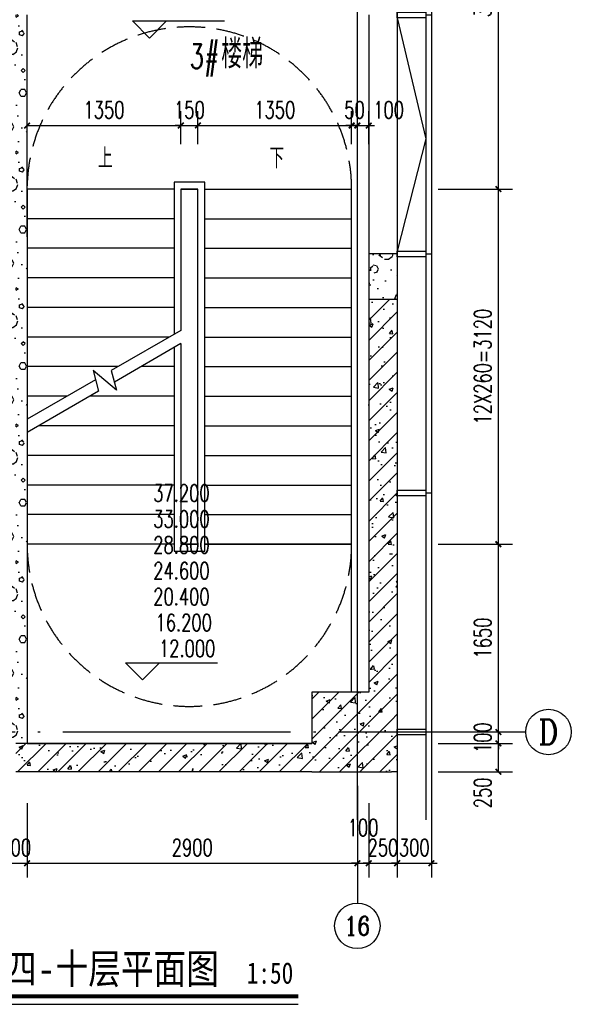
# Model space of a CAD drawing. Extents: x 797781 to 1255204, y 21234 to 1024248.
# Tile 1007 of 1056: x 1168417 to 1173261, y 662365 to 671016. Entities that reach past the tile are written whole.
import ezdxf
from ezdxf.enums import TextEntityAlignment as Align

# ---------------------------------------------------------------- set-up
doc = ezdxf.new("R2010")
doc.units = 0
doc.header["$LTSCALE"] = 1000
doc.header["$MEASUREMENT"] = 0
doc.linetypes.add('230303生产综合楼-平面图_t8$0$DASH', pattern=[0.35, 0.25, -0.1])
doc.linetypes.add('230303生产综合楼-平面图_t8$0$DOTE', pattern=[2.42, 2, -0.2, 0.02, -0.2])
for name, color, linetype in [('230303生产综合楼-平面图_t8$0$3T_WOOD', 21, 'Continuous'), ('230303生产综合楼-平面图_t8$0$AXIS', 3, 'Continuous'), ('230303生产综合楼-平面图_t8$0$AXIS_TEXT', 7, 'Continuous'), ('230303生产综合楼-平面图_t8$0$COLUMN', 40, 'Continuous'), ('230303生产综合楼-平面图_t8$0$CURTWALL', 4, 'Continuous'), ('230303生产综合楼-平面图_t8$0$DIM_ELEV', 3, 'Continuous'), ('230303生产综合楼-平面图_t8$0$DIM_SYMB', 3, 'Continuous'), ('230303生产综合楼-平面图_t8$0$DOTE', 1, '230303生产综合楼-平面图_t8$0$DOTE'), ('230303生产综合楼-平面图_t8$0$PUB_DIM', 3, 'Continuous'), ('230303生产综合楼-平面图_t8$0$PUB_HATCH', 8, 'Continuous'), ('230303生产综合楼-平面图_t8$0$PUB_TEXT', 7, 'Continuous'), ('230303生产综合楼-平面图_t8$0$STAIR', 2, 'Continuous'), ('230303生产综合楼-平面图_t8$0$WALL', 40, 'Continuous'), ('230303生产综合楼-平面图_t8$0$轮廓', 2, 'Continuous'), ('AXIS_TEXT', 7, 'Continuous'), ('PUB_TEXT', 7, 'Continuous')]:
    doc.layers.add(name, color=color, linetype=linetype)
doc.styles.add('230303生产综合楼-平面图_t8$0$-黑体', font='simhei.ttf', dxfattribs={"width": 0.8})
doc.styles.add('230303生产综合楼-平面图_t8$0$_TCH_AXIS', font='COMPLEX', dxfattribs={"bigfont": 'GBCBIG'})
doc.styles.add('230303生产综合楼-平面图_t8$0$_TCH_DIM', font='SIMPLEX', dxfattribs={"bigfont": 'GBCBIG'})
doc.styles.add('230303生产综合楼-平面图_T8$0$_TCH_DIM_T3', font='SIMPLEX', dxfattribs={"width": 0.705882, "bigfont": 'GBCBIG'})
doc.styles.add('COMPLEX', font='COMPLEX')
doc.dimstyles.new('230303生产综合楼-平面图_T8$0$_TCH_ARCH&&50', dxfattribs={"dimtxt": 148.75, "dimasz": 50, "dimexe": 125, "dimexo": 150, "dimgap": 63.125, "dimtad": 1, "dimdec": 0, "dimzin": 0, "dimdsep": 46, "dimtxsty": '230303生产综合楼-平面图_T8$0$_TCH_DIM_T3', "dimblk": '230303生产综合楼-平面图_t8$0$_ArchTick', "dimcen": 0.09, "dimclrt": 7, "dimazin": 2, "dimtfac": 1, "dimtdec": 0, "dimtix": 1, "dimtmove": 2, "dimatfit": 3, "dimfxl": 1, "dimtolj": 1, "dimtzin": 0, "dimarcsym": 0})
pattern_1 = [(0, (177, -183), (300, 600), [0, -600]), (0, (-174, -264), (300, 600), [0, -600]), (0, (21, -270), (300, 600), [0, -600]), (0, (234, -93), (300, 600), [0, -600]), (0, (-15, -300), (300, 600), [0, -600]), (0, (294, 285), (300, 600), [0, -600]), (0, (111, 237), (300, 600), [0, -600]), (0, (207, 162), (300, 600), [0, -600]), (0, (-282, 150), (300, 600), [0, -600]), (0, (12, 123), (300, 600), [0, -600]), (0, (-102, -30), (300, 600), [0, -600]), (0, (-96, -255), (300, 600), [0, -600]), (0, (129, -279), (300, 600), [0, -600]), (0, (294, -15), (300, 600), [0, -600]), (0, (-267, -108), (300, 600), [0, -600]), (0, (-216, -6), (300, 600), [0, -600]), (0, (18, -48), (300, 600), [0, -600]), (0, (-66, -135), (300, 600), [0, -600]), (0, (-114, 63), (300, 600), [0, -600]), (0, (-39, 288), (300, 600), [0, -600]), (0, (-243, -234), (300, 600), [0, -600]), (0, (87, 165), (300, 600), [0, -600]), (0, (-192, 174), (300, 600), [0, -600]), (0, (-240, 252), (300, 600), [0, -600]), (130.601294, (257.143, 97.143), (-1499.9999834, 1800.0000079), [26.34155, -11037.111]), (18.434949, (214.29, 108.57), (1499.9999945, 599.9999956), [27.10524, -3767.6279]), (90, (214.3, 82.86), (300, 600), [25.71428, -1174.28565]), (161.565051, (240, 74.29), (-1500.0000076, 599.999955), [27.10524, -3767.6279]), (53.130102, (240, 74.29), (300.000001, 600), [28.57143, -2971.4285]), (135, (262.86, -231.43), (-300.000036, 599.99996), [24.24366, -1672.8126]), (45, (228.57, -231.43), (299.999998, 599.999998), [24.24366, -1672.8126]), (135, (245.71, -248.57), (-300.000036, 599.99996), [24.24366, -1672.8126]), (45, (245.71, -248.57), (299.999998, 599.999998), [24.24366, -1672.8126]), (116.56505, (-25.7, 171.43), (-5e-05, 1199.99997), [31.94383, -638.8765]), (180, (-40, 200), (-300, 600), [34.28572, -565.71425]), (63.43495, (-88.57, 171.43), (3e-06, 1200), [31.94383, -638.8765]), (116.56505, (-74.3, 142.86), (-5e-05, 1199.99997), [31.94383, -638.8765]), (0, (-74.3, 142.86), (300, 600), [34.28572, -565.71425]), (63.43495, (-40, 142.86), (3e-06, 1200), [31.94383, -638.8765]), (107.102728, (200, -31.429), (-899.9999656, 3000.00000484), [38.86135, -16282.9025]), (143.972626, (188.57, 5.714), (-5699.9999277, 4199.9999952), [38.86135, -8122.02]), (180, (157.14, 28.6), (-300, 600), [37.14286, -562.8571]), (36.0273733, (88.57, 5.714), (5699.9999579, 4199.9999547), [38.86135, -8122.02]), (71.565051, (77.14, -28.57), (900.0000046, 2999.999995), [36.14032, -3758.5928]), (107.102728, (88.571, -65.714), (-899.9999656, 3000.00000484), [38.86135, -16282.9025]), (143.972626, (120, -88.57), (-5699.9999277, 4199.9999952), [38.86135, -8122.02]), (0, (120, -88.6), (300, 600), [37.14286, -562.8571]), (36.0273733, (157.143, -88.57), (5699.9999579, 4199.9999547), [38.86135, -8122.02]), (71.565051, (188.57, -65.71), (900.0000046, 2999.999995), [36.14032, -3758.5928]), (150.255118, (205.714, 248.57), (-900.000002, 599.9999926), [23.03502, -4814.3196]), (90, (185.7, 237.14), (300, 600), [22.85714, -1177.14275]), (29.744881, (185.714, 237.14), (900.0000005, 599.999997), [23.03502, -4814.3196]), (116.56505, (65.7, -177.14), (-5e-05, 1199.99997), [31.94383, -638.8765]), (168.690067, (51.43, -148.57), (-2700.000002, 599.999985), [29.13725, -6089.6855]), (41.185925, (0, -162.857), (7499.99995456, 6599.9999423), [30.37184, -12725.802]), (90, (0, -191.43), (300, 600), [28.57143, -1171.4285]), (138.814074, (22.857, -211.429), (-7499.9998667, 6600.00004204), [30.37184, -12725.802]), (16.6992442, (22.857, -211.429), (9899.9999255, 2999.9999686), [29.82945, -12498.5375]), (60.945396, (51.43, -202.857), (299.9999992, 599.9999947), [29.41609, -12325.3395]), (109.983106, (-185.714, 74.286), (-1500.00000565, 4199.9999889), [33.442, -14012.1975]), (155.556045, (-197.143, 105.714), (-3900.00001487, 1799.9999626), [34.52299, -14465.1315]), (24.4439547, (-260, 105.714), (3900.00000195, 1799.99999134), [34.52299, -14465.1315]), (70.0168934, (-271.429, 74.286), (1500.0000045, 4199.9999896), [33.442, -14012.1975]), (109.983106, (-260, 42.857), (-1500.00000565, 4199.9999889), [33.442, -14012.1975]), (160.016893, (-228.57, 31.43), (-1500.0000009, 599.9999727), [33.442, -6989.3775]), (19.9831065, (-228.57, 31.43), (1499.9999918, 599.999999), [33.442, -6989.3775]), (70.0168934, (-197.143, 42.857), (1500.0000045, 4199.9999896), [33.442, -14012.1975]), (122.005383, (37.14, 20), (-300.0000403, 599.9999694), [26.95423, -5633.434]), (18.434949, (-2.86, 34.29), (1499.9999945, 599.9999956), [27.10524, -3767.6279]), (90, (-2.86, 8.57), (300, 600), [25.71428, -1174.28565]), (161.565051, (22.86, 0), (-1500.0000076, 599.999955), [27.10524, -3767.6279]), (54.4623222, (22.857, 0), (2099.999997, 2999.9999955), [24.57807, -10298.2115]), (116.56505, (-137.14, -125.7), (-5e-05, 1199.99997), [31.94383, -638.8765]), (180, (-151.4, -97.14), (-300, 600), [31.42857, -568.5714]), (59.0362434, (-200, -125.714), (300.000001, 599.999997), [33.31973, -6963.822]), (120.963756, (-182.857, -154.286), (-300.000041, 599.9999724), [33.31973, -6963.822]), (0, (-182.86, -154.3), (300, 600), [31.42857, -568.5714]), (63.43495, (-151.43, -154.3), (3e-06, 1200), [31.94383, -638.8765])]
pattern_2 = [(45, (0, 0), (-88.388348, 88.388348), []), (50, (0, 0), (358.63009, -31.37607), [37.5, -412.5]), (355, (0, 0), (-69.37567, 376.09607), [30, -330]), (100.4514, (29.9, -2.6), (289.25469, 344.71977), [31.870095, -350.57106]), (46.1842, (0, 100), (533.62052, -82.7595), [56.25, -618.75]), (96.6356, (44.47, 93.1), (467.33135, 487.05894), [47.80514, -525.8565]), (351.1842, (0, 100), (467.33097, 487.0593), [45, -495]), (21, (50, 75), (298.453526, -201.309445), [37.5, -412.5]), (326, (50, 75), (121.65767, 362.57502), [30, -330]), (71.4514, (74.87, 58.22), (420.11131, 161.26525), [31.870095, -350.57106]), (37.5, (0, 0), (6.079928, 166.446927), [0, -326, 0, -335, 0, -331.25]), (7.5, (0, 0), (131.534769, 197.205856), [0, -191, 0, -318.5, 0, -126.25]), (327.5, (-111.5, 0), (266.911218, -11.277436), [0, -125, 0, -390, 0, -517.5]), (317.5, (-161.5, 0), (291.593085, 50.05249), [0, -162.5, 0, -259, 0, -367.5])]

# ---------------------------------------------------------------- blocks, each defined once
blk = doc.blocks.new('230303生产综合楼-平面图_t8$0$212')
at = {"layer": '230303生产综合楼-平面图_t8$0$3T_WOOD'}
for points in [[(593636.3, -21453.8), (593586.3, -21453.8)], [(593636.3, -21453.8), (593586.3, -21453.8)], [(593636.3, -23553.8), (593586.3, -23553.8)], [(593636.3, -23553.8), (593586.3, -23553.8)], [(593636.3, -25653.8), (593586.3, -25653.8)], [(593636.3, -25653.8), (593586.3, -25653.8)], [(593636.3, -27753.8), (593586.3, -27753.8)], [(593636.3, -29853.8), (593586.3, -29853.8)], [(593636.3, -29853.8), (593586.3, -29853.8)]]:
    blk.add_lwpolyline(points, dxfattribs=at)
for points in [[(593636.3, -21428.8), (593636.3, -21478.8), (593886.3, -21478.8), (593886.3, -21428.8)], [(593636.3, -23528.8), (593636.3, -23578.8), (593886.3, -23578.8), (593886.3, -23528.8)], [(593636.3, -25628.8), (593636.3, -25678.8), (593886.3, -25678.8), (593886.3, -25628.8)], [(593636.3, -27728.8), (593636.3, -27778.8), (593886.3, -27778.8), (593886.3, -27728.8)], [(593636.3, -29828.8), (593636.3, -29878.8), (593886.3, -29878.8), (593886.3, -29828.8)]]:
    blk.add_lwpolyline(points, close=True, dxfattribs=at)
blk = doc.blocks.new('230303生产综合楼-平面图_t8$0$_ArchTick')
at = {"color": 0, "linetype": 'ByBlock', "const_width": 0.3}
blk.add_lwpolyline([(-0.5, -0.5), (0.5, 0.5)], dxfattribs=at)
blk = doc.blocks.new('*D4025')
at = {"layer": '230303生产综合楼-平面图_t8$0$PUB_DIM', "color": 0, "lineweight": -2, "transparency": 16777216}
for p, q in [((1171381.8, 669921), (1171381.8, 670211.1)), ((1171481.8, 669921), (1171481.8, 670211.1)), ((1171381.8, 670086.1), (1171331.8, 670086.1)), ((1171381.8, 670086.1), (1171481.8, 670086.1)), ((1171481.8, 670086.1), (1171531.8, 670086.1))]:
    blk.add_line(p, q, dxfattribs=at)
at = {"layer": 'Defpoints', "color": 0, "transparency": 16777216}
for p in [(1171481.8, 670086.1), (1171381.8, 669771), (1171481.8, 669771)]:
    blk.add_point(p, dxfattribs=at)
at = {"layer": '230303生产综合楼-平面图_t8$0$PUB_DIM', "color": 0, "lineweight": -2, "transparency": 16777216, "xscale": 50, "yscale": 50, "zscale": 50}
blk.add_blockref('230303生产综合楼-平面图_t8$0$_ArchTick', (1171381.8, 670086.1), dxfattribs=at)
at = {"layer": '230303生产综合楼-平面图_t8$0$PUB_DIM', "color": 0, "lineweight": -2, "transparency": 16777216, "xscale": 50, "yscale": 50, "zscale": 50, "rotation": 180}
blk.add_blockref('230303生产综合楼-平面图_t8$0$_ArchTick', (1171481.8, 670086.1), dxfattribs=at)
at = {"layer": '230303生产综合楼-平面图_t8$0$PUB_DIM', "color": 7, "transparency": 16777216, "insert": (1171656.8, 670223.6), "char_height": 148.75, "attachment_point": 5, "style": '230303生产综合楼-平面图_T8$0$_TCH_DIM_T3'}
blk.add_mtext('\\A1;100', dxfattribs=at)
blk = doc.blocks.new('*D4026')
at = {"layer": '230303生产综合楼-平面图_t8$0$PUB_DIM', "color": 0, "lineweight": -2, "transparency": 16777216}
for p, q in [((1171331.8, 669921), (1171331.8, 670211.1)), ((1171381.8, 669921), (1171381.8, 670211.1)), ((1171331.8, 670086.1), (1171281.8, 670086.1)), ((1171331.8, 670086.1), (1171381.8, 670086.1)), ((1171381.8, 670086.1), (1171431.8, 670086.1))]:
    blk.add_line(p, q, dxfattribs=at)
at = {"layer": 'Defpoints', "color": 0, "transparency": 16777216}
for p in [(1171381.8, 670086.1), (1171331.8, 669771), (1171381.8, 669771)]:
    blk.add_point(p, dxfattribs=at)
at = {"layer": '230303生产综合楼-平面图_t8$0$PUB_DIM', "color": 0, "lineweight": -2, "transparency": 16777216, "xscale": 50, "yscale": 50, "zscale": 50}
blk.add_blockref('230303生产综合楼-平面图_t8$0$_ArchTick', (1171331.8, 670086.1), dxfattribs=at)
at = {"layer": '230303生产综合楼-平面图_t8$0$PUB_DIM', "color": 0, "lineweight": -2, "transparency": 16777216, "xscale": 50, "yscale": 50, "zscale": 50, "rotation": 180}
blk.add_blockref('230303生产综合楼-平面图_t8$0$_ArchTick', (1171381.8, 670086.1), dxfattribs=at)
at = {"layer": '230303生产综合楼-平面图_t8$0$PUB_DIM', "color": 7, "transparency": 16777216, "insert": (1171356.8, 670223.6), "char_height": 148.75, "attachment_point": 5, "style": '230303生产综合楼-平面图_T8$0$_TCH_DIM_T3'}
blk.add_mtext('\\A1;50', dxfattribs=at)
blk = doc.blocks.new('*D4027')
at = {"layer": '230303生产综合楼-平面图_t8$0$PUB_DIM', "color": 0, "lineweight": -2, "transparency": 16777216}
for p, q in [((1169981.8, 669921), (1169981.8, 670211.1)), ((1171331.8, 669921), (1171331.8, 670211.1)), ((1169981.8, 670086.1), (1171331.8, 670086.1))]:
    blk.add_line(p, q, dxfattribs=at)
at = {"layer": 'Defpoints', "color": 0, "transparency": 16777216}
for p in [(1171331.8, 670086.1), (1169981.8, 669771), (1171331.8, 669771)]:
    blk.add_point(p, dxfattribs=at)
at = {"layer": '230303生产综合楼-平面图_t8$0$PUB_DIM', "color": 0, "lineweight": -2, "transparency": 16777216, "xscale": 50, "yscale": 50, "zscale": 50, "rotation": 180}
blk.add_blockref('230303生产综合楼-平面图_t8$0$_ArchTick', (1169981.8, 670086.1), dxfattribs=at)
at = {"layer": '230303生产综合楼-平面图_t8$0$PUB_DIM', "color": 0, "lineweight": -2, "transparency": 16777216, "xscale": 50, "yscale": 50, "zscale": 50}
blk.add_blockref('230303生产综合楼-平面图_t8$0$_ArchTick', (1171331.8, 670086.1), dxfattribs=at)
at = {"layer": '230303生产综合楼-平面图_t8$0$PUB_DIM', "color": 7, "transparency": 16777216, "insert": (1170656.8, 670223.6), "char_height": 148.75, "attachment_point": 5, "style": '230303生产综合楼-平面图_T8$0$_TCH_DIM_T3'}
blk.add_mtext('\\A1;1350', dxfattribs=at)
blk = doc.blocks.new('*D4028')
at = {"layer": '230303生产综合楼-平面图_t8$0$PUB_DIM', "color": 0, "lineweight": -2, "transparency": 16777216}
for p, q in [((1169831.8, 669921), (1169831.8, 670211.1)), ((1169981.8, 669921), (1169981.8, 670211.1)), ((1169831.8, 670086.1), (1169781.8, 670086.1)), ((1169831.8, 670086.1), (1169981.8, 670086.1)), ((1169981.8, 670086.1), (1170031.8, 670086.1))]:
    blk.add_line(p, q, dxfattribs=at)
at = {"layer": 'Defpoints', "color": 0, "transparency": 16777216}
for p in [(1169981.8, 670086.1), (1169831.8, 669771), (1169981.8, 669771)]:
    blk.add_point(p, dxfattribs=at)
at = {"layer": '230303生产综合楼-平面图_t8$0$PUB_DIM', "color": 0, "lineweight": -2, "transparency": 16777216, "xscale": 50, "yscale": 50, "zscale": 50}
blk.add_blockref('230303生产综合楼-平面图_t8$0$_ArchTick', (1169831.8, 670086.1), dxfattribs=at)
at = {"layer": '230303生产综合楼-平面图_t8$0$PUB_DIM', "color": 0, "lineweight": -2, "transparency": 16777216, "xscale": 50, "yscale": 50, "zscale": 50, "rotation": 180}
blk.add_blockref('230303生产综合楼-平面图_t8$0$_ArchTick', (1169981.8, 670086.1), dxfattribs=at)
at = {"layer": '230303生产综合楼-平面图_t8$0$PUB_DIM', "color": 7, "transparency": 16777216, "insert": (1169906.8, 670223.6), "char_height": 148.75, "attachment_point": 5, "style": '230303生产综合楼-平面图_T8$0$_TCH_DIM_T3'}
blk.add_mtext('\\A1;150', dxfattribs=at)
blk = doc.blocks.new('*D4029')
at = {"layer": '230303生产综合楼-平面图_t8$0$PUB_DIM', "color": 0, "lineweight": -2, "transparency": 16777216}
for p, q in [((1168481.8, 669921), (1168481.8, 670211.1)), ((1169831.8, 669921), (1169831.8, 670211.1)), ((1168481.8, 670086.1), (1169831.8, 670086.1))]:
    blk.add_line(p, q, dxfattribs=at)
at = {"layer": 'Defpoints', "color": 0, "transparency": 16777216}
for p in [(1169831.8, 670086.1), (1168481.8, 669771), (1169831.8, 669771)]:
    blk.add_point(p, dxfattribs=at)
at = {"layer": '230303生产综合楼-平面图_t8$0$PUB_DIM', "color": 0, "lineweight": -2, "transparency": 16777216, "xscale": 50, "yscale": 50, "zscale": 50, "rotation": 180}
blk.add_blockref('230303生产综合楼-平面图_t8$0$_ArchTick', (1168481.8, 670086.1), dxfattribs=at)
at = {"layer": '230303生产综合楼-平面图_t8$0$PUB_DIM', "color": 0, "lineweight": -2, "transparency": 16777216, "xscale": 50, "yscale": 50, "zscale": 50}
blk.add_blockref('230303生产综合楼-平面图_t8$0$_ArchTick', (1169831.8, 670086.1), dxfattribs=at)
at = {"layer": '230303生产综合楼-平面图_t8$0$PUB_DIM', "color": 7, "transparency": 16777216, "insert": (1169156.8, 670223.6), "char_height": 148.75, "attachment_point": 5, "style": '230303生产综合楼-平面图_T8$0$_TCH_DIM_T3'}
blk.add_mtext('\\A1;1350', dxfattribs=at)
blk = doc.blocks.new('*D4045')
at = {"layer": '230303生产综合楼-平面图_t8$0$AXIS', "color": 0, "lineweight": -2, "transparency": 16777216}
for p, q in [((1172091.6, 672907.7), (1172745.4, 672907.7)), ((1172620.4, 669527.7), (1172620.4, 672907.7)), ((1172091.6, 669527.7), (1172745.4, 669527.7))]:
    blk.add_line(p, q, dxfattribs=at)
at = {"layer": 'Defpoints', "color": 0, "transparency": 16777216}
for p in [(1171941.6, 672907.7), (1172620.4, 672907.7), (1171941.6, 669527.7)]:
    blk.add_point(p, dxfattribs=at)
at = {"layer": '230303生产综合楼-平面图_t8$0$AXIS', "color": 0, "lineweight": -2, "transparency": 16777216, "xscale": 50, "yscale": 50, "zscale": 50}
for p, rotation in [((1172620.4, 672907.7), 90), ((1172620.4, 669527.7), 270)]:
    blk.add_blockref('230303生产综合楼-平面图_t8$0$_ArchTick', p, dxfattribs=dict(at, rotation=rotation))
at = {"layer": '230303生产综合楼-平面图_t8$0$AXIS', "color": 7, "transparency": 16777216, "insert": (1172482.9, 671217.7), "char_height": 148.75, "attachment_point": 5, "rotation": 90, "style": '230303生产综合楼-平面图_T8$0$_TCH_DIM_T3'}
blk.add_mtext('\\A1;3380', dxfattribs=at)
blk = doc.blocks.new('*D4046')
at = {"layer": '230303生产综合楼-平面图_t8$0$AXIS', "color": 0, "lineweight": -2, "transparency": 16777216}
for p, q in [((1172091.6, 669527.7), (1172745.4, 669527.7)), ((1172620.4, 666407.7), (1172620.4, 669527.7)), ((1172091.6, 666407.7), (1172745.4, 666407.7))]:
    blk.add_line(p, q, dxfattribs=at)
at = {"layer": 'Defpoints', "color": 0, "transparency": 16777216}
for p in [(1171941.6, 669527.7), (1172620.4, 669527.7), (1171941.6, 666407.7)]:
    blk.add_point(p, dxfattribs=at)
at = {"layer": '230303生产综合楼-平面图_t8$0$AXIS', "color": 0, "lineweight": -2, "transparency": 16777216, "xscale": 50, "yscale": 50, "zscale": 50}
for p, rotation in [((1172620.4, 669527.7), 90), ((1172620.4, 666407.7), 270)]:
    blk.add_blockref('230303生产综合楼-平面图_t8$0$_ArchTick', p, dxfattribs=dict(at, rotation=rotation))
at = {"layer": '230303生产综合楼-平面图_t8$0$AXIS', "color": 7, "transparency": 16777216, "insert": (1172482.9, 667967.7), "char_height": 148.75, "attachment_point": 5, "rotation": 90, "style": '230303生产综合楼-平面图_T8$0$_TCH_DIM_T3'}
blk.add_mtext('\\A1;12X260=3120', dxfattribs=at)
blk = doc.blocks.new('*D4047')
at = {"layer": '230303生产综合楼-平面图_t8$0$AXIS', "color": 0, "lineweight": -2, "transparency": 16777216}
for p, q in [((1172091.6, 666407.7), (1172745.4, 666407.7)), ((1172620.4, 664757.7), (1172620.4, 666407.7)), ((1172091.6, 664757.7), (1172745.4, 664757.7))]:
    blk.add_line(p, q, dxfattribs=at)
at = {"layer": 'Defpoints', "color": 0, "transparency": 16777216}
for p in [(1171941.6, 666407.7), (1172620.4, 666407.7), (1171941.6, 664757.7)]:
    blk.add_point(p, dxfattribs=at)
at = {"layer": '230303生产综合楼-平面图_t8$0$AXIS', "color": 0, "lineweight": -2, "transparency": 16777216, "xscale": 50, "yscale": 50, "zscale": 50}
for p, rotation in [((1172620.4, 666407.7), 90), ((1172620.4, 664757.7), 270)]:
    blk.add_blockref('230303生产综合楼-平面图_t8$0$_ArchTick', p, dxfattribs=dict(at, rotation=rotation))
at = {"layer": '230303生产综合楼-平面图_t8$0$AXIS', "color": 7, "transparency": 16777216, "insert": (1172482.9, 665582.7), "char_height": 148.75, "attachment_point": 5, "rotation": 90, "style": '230303生产综合楼-平面图_T8$0$_TCH_DIM_T3'}
blk.add_mtext('\\A1;1650', dxfattribs=at)
blk = doc.blocks.new('*D4048')
at = {"layer": '230303生产综合楼-平面图_t8$0$AXIS', "color": 0, "lineweight": -2, "transparency": 16777216}
for p, q in [((1172091.6, 664757.7), (1172745.4, 664757.7)), ((1172620.4, 664757.7), (1172620.4, 664807.7)), ((1172620.4, 664657.7), (1172620.4, 664757.7)), ((1172091.6, 664657.7), (1172745.4, 664657.7)), ((1172620.4, 664657.7), (1172620.4, 664607.7))]:
    blk.add_line(p, q, dxfattribs=at)
at = {"layer": 'Defpoints', "color": 0, "transparency": 16777216}
for p in [(1171941.6, 664757.7), (1172620.4, 664757.7), (1171941.6, 664657.7)]:
    blk.add_point(p, dxfattribs=at)
at = {"layer": '230303生产综合楼-平面图_t8$0$AXIS', "color": 0, "lineweight": -2, "transparency": 16777216, "xscale": 50, "yscale": 50, "zscale": 50}
for p, rotation in [((1172620.4, 664757.7), 270), ((1172620.4, 664657.7), 90)]:
    blk.add_blockref('230303生产综合楼-平面图_t8$0$_ArchTick', p, dxfattribs=dict(at, rotation=rotation))
at = {"layer": '230303生产综合楼-平面图_t8$0$AXIS', "color": 7, "transparency": 16777216, "insert": (1172482.9, 664707.7), "char_height": 148.75, "attachment_point": 5, "rotation": 90, "style": '230303生产综合楼-平面图_T8$0$_TCH_DIM_T3'}
blk.add_mtext('\\A1;100', dxfattribs=at)
blk = doc.blocks.new('*D4049')
at = {"layer": '230303生产综合楼-平面图_t8$0$AXIS', "color": 0, "lineweight": -2, "transparency": 16777216}
for p, q in [((1172091.6, 664657.7), (1172745.4, 664657.7)), ((1172620.4, 664407.7), (1172620.4, 664657.7)), ((1172091.6, 664407.7), (1172745.4, 664407.7))]:
    blk.add_line(p, q, dxfattribs=at)
at = {"layer": 'Defpoints', "color": 0, "transparency": 16777216}
for p in [(1171941.6, 664657.7), (1172620.4, 664657.7), (1171941.6, 664407.7)]:
    blk.add_point(p, dxfattribs=at)
at = {"layer": '230303生产综合楼-平面图_t8$0$AXIS', "color": 0, "lineweight": -2, "transparency": 16777216, "xscale": 50, "yscale": 50, "zscale": 50}
for p, rotation in [((1172620.4, 664657.7), 90), ((1172620.4, 664407.7), 270)]:
    blk.add_blockref('230303生产综合楼-平面图_t8$0$_ArchTick', p, dxfattribs=dict(at, rotation=rotation))
at = {"layer": '230303生产综合楼-平面图_t8$0$AXIS', "color": 7, "transparency": 16777216, "insert": (1172482.9, 664222.7), "char_height": 148.75, "attachment_point": 5, "rotation": 90, "style": '230303生产综合楼-平面图_T8$0$_TCH_DIM_T3'}
blk.add_mtext('\\A1;250', dxfattribs=at)
blk = doc.blocks.new('_AXISO')
blk.add_circle((0, 0), 0.5)
at = {"layer": 'AXIS_TEXT', "style": 'COMPLEX', "width": 1.041667}
blk.add_attdef('A', text='', height=0.56, dxfattribs=at).set_placement((-0.25, -0.28), (0.25, -0.28), align=Align.FIT)
blk = doc.blocks.new('*D4050')
at = {"layer": '230303生产综合楼-平面图_t8$0$AXIS', "color": 0, "lineweight": -2, "transparency": 16777216}
for p, q in [((1171731.8, 664133.7), (1171731.8, 663479.8)), ((1172031.8, 664133.7), (1172031.8, 663479.8)), ((1171731.8, 663604.8), (1171681.8, 663604.8)), ((1171731.8, 663604.8), (1172031.8, 663604.8)), ((1172031.8, 663604.8), (1172081.8, 663604.8))]:
    blk.add_line(p, q, dxfattribs=at)
at = {"layer": 'Defpoints', "color": 0, "transparency": 16777216}
for p in [(1171731.8, 664283.7), (1172031.8, 664283.7), (1172031.8, 663604.8)]:
    blk.add_point(p, dxfattribs=at)
at = {"layer": '230303生产综合楼-平面图_t8$0$AXIS', "color": 0, "lineweight": -2, "transparency": 16777216, "xscale": 50, "yscale": 50, "zscale": 50}
blk.add_blockref('230303生产综合楼-平面图_t8$0$_ArchTick', (1171731.8, 663604.8), dxfattribs=at)
at = {"layer": '230303生产综合楼-平面图_t8$0$AXIS', "color": 0, "lineweight": -2, "transparency": 16777216, "xscale": 50, "yscale": 50, "zscale": 50, "rotation": 180}
blk.add_blockref('230303生产综合楼-平面图_t8$0$_ArchTick', (1172031.8, 663604.8), dxfattribs=at)
at = {"layer": '230303生产综合楼-平面图_t8$0$AXIS', "color": 7, "transparency": 16777216, "insert": (1171881.8, 663742.3), "char_height": 148.75, "attachment_point": 5, "style": '230303生产综合楼-平面图_T8$0$_TCH_DIM_T3'}
blk.add_mtext('\\A1;300', dxfattribs=at)
blk = doc.blocks.new('*D4051')
at = {"layer": '230303生产综合楼-平面图_t8$0$AXIS', "color": 0, "lineweight": -2, "transparency": 16777216}
for p, q in [((1171481.8, 664133.7), (1171481.8, 663479.8)), ((1171731.8, 664133.7), (1171731.8, 663479.8)), ((1171481.8, 663604.8), (1171431.8, 663604.8)), ((1171481.8, 663604.8), (1171731.8, 663604.8)), ((1171731.8, 663604.8), (1171781.8, 663604.8))]:
    blk.add_line(p, q, dxfattribs=at)
at = {"layer": 'Defpoints', "color": 0, "transparency": 16777216}
for p in [(1171481.8, 664283.7), (1171731.8, 664283.7), (1171731.8, 663604.8)]:
    blk.add_point(p, dxfattribs=at)
at = {"layer": '230303生产综合楼-平面图_t8$0$AXIS', "color": 0, "lineweight": -2, "transparency": 16777216, "xscale": 50, "yscale": 50, "zscale": 50}
blk.add_blockref('230303生产综合楼-平面图_t8$0$_ArchTick', (1171481.8, 663604.8), dxfattribs=at)
at = {"layer": '230303生产综合楼-平面图_t8$0$AXIS', "color": 0, "lineweight": -2, "transparency": 16777216, "xscale": 50, "yscale": 50, "zscale": 50, "rotation": 180}
blk.add_blockref('230303生产综合楼-平面图_t8$0$_ArchTick', (1171731.8, 663604.8), dxfattribs=at)
at = {"layer": '230303生产综合楼-平面图_t8$0$AXIS', "color": 7, "transparency": 16777216, "insert": (1171606.8, 663742.3), "char_height": 148.75, "attachment_point": 5, "style": '230303生产综合楼-平面图_T8$0$_TCH_DIM_T3'}
blk.add_mtext('\\A1;250', dxfattribs=at)
blk = doc.blocks.new('*D4052')
at = {"layer": '230303生产综合楼-平面图_t8$0$AXIS', "color": 0, "lineweight": -2, "transparency": 16777216}
for p, q in [((1171381.8, 664133.7), (1171381.8, 663479.8)), ((1171481.8, 664133.7), (1171481.8, 663479.8)), ((1171381.8, 663604.8), (1171331.8, 663604.8)), ((1171381.8, 663604.8), (1171481.8, 663604.8)), ((1171481.8, 663604.8), (1171531.8, 663604.8))]:
    blk.add_line(p, q, dxfattribs=at)
at = {"layer": 'Defpoints', "color": 0, "transparency": 16777216}
for p in [(1171381.8, 664283.7), (1171481.8, 664283.7), (1171481.8, 663604.8)]:
    blk.add_point(p, dxfattribs=at)
at = {"layer": '230303生产综合楼-平面图_t8$0$AXIS', "color": 0, "lineweight": -2, "transparency": 16777216, "xscale": 50, "yscale": 50, "zscale": 50}
blk.add_blockref('230303生产综合楼-平面图_t8$0$_ArchTick', (1171381.8, 663604.8), dxfattribs=at)
at = {"layer": '230303生产综合楼-平面图_t8$0$AXIS', "color": 0, "lineweight": -2, "transparency": 16777216, "xscale": 50, "yscale": 50, "zscale": 50, "rotation": 180}
blk.add_blockref('230303生产综合楼-平面图_t8$0$_ArchTick', (1171481.8, 663604.8), dxfattribs=at)
at = {"layer": '230303生产综合楼-平面图_t8$0$AXIS', "color": 7, "transparency": 16777216, "insert": (1171431.8, 663917.3), "char_height": 148.75, "attachment_point": 5, "style": '230303生产综合楼-平面图_T8$0$_TCH_DIM_T3'}
blk.add_mtext('\\A1;100', dxfattribs=at)
blk = doc.blocks.new('*D4053')
at = {"layer": '230303生产综合楼-平面图_t8$0$AXIS', "color": 0, "lineweight": -2, "transparency": 16777216}
for p, q in [((1168481.8, 664133.7), (1168481.8, 663479.8)), ((1171381.8, 664133.7), (1171381.8, 663479.8)), ((1168481.8, 663604.8), (1171381.8, 663604.8))]:
    blk.add_line(p, q, dxfattribs=at)
at = {"layer": 'Defpoints', "color": 0, "transparency": 16777216}
for p in [(1168481.8, 664283.7), (1171381.8, 664283.7), (1171381.8, 663604.8)]:
    blk.add_point(p, dxfattribs=at)
at = {"layer": '230303生产综合楼-平面图_t8$0$AXIS', "color": 0, "lineweight": -2, "transparency": 16777216, "xscale": 50, "yscale": 50, "zscale": 50, "rotation": 180}
blk.add_blockref('230303生产综合楼-平面图_t8$0$_ArchTick', (1168481.8, 663604.8), dxfattribs=at)
at = {"layer": '230303生产综合楼-平面图_t8$0$AXIS', "color": 0, "lineweight": -2, "transparency": 16777216, "xscale": 50, "yscale": 50, "zscale": 50}
blk.add_blockref('230303生产综合楼-平面图_t8$0$_ArchTick', (1171381.8, 663604.8), dxfattribs=at)
at = {"layer": '230303生产综合楼-平面图_t8$0$AXIS', "color": 7, "transparency": 16777216, "insert": (1169931.8, 663742.3), "char_height": 148.75, "attachment_point": 5, "style": '230303生产综合楼-平面图_T8$0$_TCH_DIM_T3'}
blk.add_mtext('\\A1;2900', dxfattribs=at)
blk = doc.blocks.new('*D4054')
at = {"layer": '230303生产综合楼-平面图_t8$0$AXIS', "color": 0, "lineweight": -2, "transparency": 16777216}
for p, q in [((1168281.8, 664133.7), (1168281.8, 663479.8)), ((1168481.8, 664133.7), (1168481.8, 663479.8)), ((1168281.8, 663604.8), (1168231.8, 663604.8)), ((1168281.8, 663604.8), (1168481.8, 663604.8)), ((1168481.8, 663604.8), (1168531.8, 663604.8))]:
    blk.add_line(p, q, dxfattribs=at)
at = {"layer": 'Defpoints', "color": 0, "transparency": 16777216}
for p in [(1168281.8, 664283.7), (1168481.8, 664283.7), (1168481.8, 663604.8)]:
    blk.add_point(p, dxfattribs=at)
at = {"layer": '230303生产综合楼-平面图_t8$0$AXIS', "color": 0, "lineweight": -2, "transparency": 16777216, "xscale": 50, "yscale": 50, "zscale": 50}
blk.add_blockref('230303生产综合楼-平面图_t8$0$_ArchTick', (1168281.8, 663604.8), dxfattribs=at)
at = {"layer": '230303生产综合楼-平面图_t8$0$AXIS', "color": 0, "lineweight": -2, "transparency": 16777216, "xscale": 50, "yscale": 50, "zscale": 50, "rotation": 180}
blk.add_blockref('230303生产综合楼-平面图_t8$0$_ArchTick', (1168481.8, 663604.8), dxfattribs=at)
at = {"layer": '230303生产综合楼-平面图_t8$0$AXIS', "color": 7, "transparency": 16777216, "insert": (1168381.8, 663742.3), "char_height": 148.75, "attachment_point": 5, "style": '230303生产综合楼-平面图_T8$0$_TCH_DIM_T3'}
blk.add_mtext('\\A1;200', dxfattribs=at)

msp = doc.modelspace()

# ---------------------------------------------------------------- hatches: boundary and pattern name
at = {"layer": '230303生产综合楼-平面图_t8$0$PUB_HATCH'}
h = msp.add_hatch(dxfattribs=at)
h.set_pattern_fill('加气混凝土', color=256, scale=50, style=0)
h.set_pattern_definition(pattern_1)
h.paths.add_polyline_path([(1168481.8, 669107.7), (1168481.8, 671057.7), (1168281.8, 671057.7), (1168281.8, 669207.7), (1168348.5, 669107.7)])
h = msp.add_hatch(dxfattribs=at)
h.set_pattern_fill('加气混凝土', color=256, scale=50, style=0)
h.set_pattern_definition(pattern_1)
h.paths.add_polyline_path([(1168348.5, 669107.7), (1168281.8, 669007.7), (1168281.8, 666507.7), (1168348.5, 666407.7), (1168481.8, 666407.7), (1168481.8, 669107.7)])
h = msp.add_hatch(dxfattribs=at)
h.set_pattern_fill('加气混凝土', color=256, scale=50, style=0)
h.set_pattern_definition(pattern_1)
h.paths.add_polyline_path([(1171481.8, 668957.7), (1171481.8, 668557.7), (1171731.8, 668557.7), (1171731.8, 668957.7)])
h = msp.add_hatch(dxfattribs=at)
h.set_pattern_fill('钢筋混凝土', color=256, scale=50, style=0)
h.set_pattern_definition(pattern_2)
h.paths.add_polyline_path([(1171481.8, 665107.7), (1171681.8, 665107.7), (1171681.8, 664457.7), (1171731.8, 664407.7), (1171731.8, 668557.7), (1171481.8, 668557.7)])
h = msp.add_hatch(dxfattribs=at)
h.set_pattern_fill('加气混凝土', color=256, scale=50, style=0)
h.set_pattern_definition(pattern_1)
h.paths.add_polyline_path([(1168348.5, 666407.7), (1168281.8, 666307.7), (1168281.8, 665457.7), (1168348.5, 665357.7), (1168481.8, 665357.7), (1168481.8, 666407.7)])
h = msp.add_hatch(dxfattribs=at)
h.set_pattern_fill('加气混凝土', color=256, scale=50, style=0)
h.set_pattern_definition(pattern_1)
h.paths.add_polyline_path([(1168348.5, 665357.7), (1168281.8, 665257.7), (1168281.8, 664657.7), (1168481.8, 664657.7), (1168481.8, 665357.7)])
h = msp.add_hatch(dxfattribs=at)
h.set_pattern_fill('钢筋混凝土', color=256, scale=50, style=0)
h.set_pattern_definition(pattern_2)
h.paths.add_polyline_path([(1170981.8, 665107.7), (1170981.8, 664407.7), (1171681.8, 664407.7), (1171681.8, 665107.7)])
h = msp.add_hatch(dxfattribs=at)
h.set_pattern_fill('钢筋混凝土', color=256, scale=50, style=0)
h.set_pattern_definition(pattern_2)
h.paths.add_polyline_path([(1170981.8, 664407.7), (1170981.8, 664657.7), (1168381.8, 664657.7), (1168381.8, 664407.7)])
h = msp.add_hatch(dxfattribs=at)
h.set_pattern_fill('钢筋混凝土', color=256, scale=50, style=0)
h.set_pattern_definition(pattern_2)
h.paths.add_polyline_path([(1171681.8, 664457.7), (1171681.8, 664407.7), (1171731.8, 664407.7)])

# ---------------------------------------------------------------- linework, layer by layer
msp.add_lwpolyline([(1171481.8, 671057.7), (1171481.8, 668957.7)])
at = {"layer": '230303生产综合楼-平面图_t8$0$AXIS'}
for p, q in [((1171831.8, 664757.7), (1172860.7, 664757.7)), ((1171381.8, 664283.7), (1171381.8, 663254.8))]:
    msp.add_line(p, q, dxfattribs=at)
at = {"layer": '230303生产综合楼-平面图_t8$0$COLUMN'}
for p, q in [((1170981.8, 665107.7), (1170981.8, 664657.7)), ((1171481.8, 665107.7), (1170981.8, 665107.7)), ((1170981.8, 664407.7), (1171681.8, 664407.7))]:
    msp.add_line(p, q, dxfattribs=at)
at = {"layer": '230303生产综合楼-平面图_t8$0$CURTWALL'}
for points in [[(1171731.8, 674571.6), (1171731.8, 663986.7)], [(1171981.8, 674571.6), (1171981.8, 663986.7)], [(1172031.8, 674571.6), (1172031.8, 663986.7)], [(1171731.8, 671032.7), (1171981.8, 669968.6), (1171731.8, 668982.7)]]:
    msp.add_lwpolyline(points, dxfattribs=at)
at = {"layer": '230303生产综合楼-平面图_t8$0$DIM_ELEV'}
for p, q in [((1169556.4, 670854.5), (1169406.4, 671004.5)), ((1169406.4, 671004.5), (1170216.4, 671004.5)), ((1169556.4, 670854.5), (1169706.4, 671004.5)), ((1169494.6, 665214.6), (1169344.6, 665364.6)), ((1169344.6, 665364.6), (1170154.6, 665364.6)), ((1169494.6, 665214.6), (1169644.6, 665364.6))]:
    msp.add_line(p, q, dxfattribs=at)
at = {"layer": '230303生产综合楼-平面图_t8$0$DIM_SYMB'}
for points in [[(1169156.8, 669657.7, 0, 0, 0), (1169156.8, 668117.7, 40, 0, 0), (1169156.8, 667967.7, 0, 0, 0)], [(1170656.8, 669657.7, 0, 0, 0), (1170656.8, 665532.7, 0, 0, 0), (1169156.8, 665532.7, 0, 0, 0), (1169156.8, 667557.7, 40, 0, 0), (1169156.8, 667707.7, 0, 0, 0)]]:
    msp.add_lwpolyline(points, format="xyseb", dxfattribs=at)
at = {"layer": '230303生产综合楼-平面图_t8$0$DIM_SYMB', "const_width": 35}
msp.add_lwpolyline([(1166009.6, 662435.2), (1170862.7, 662435.2)], dxfattribs=at)
at = {"layer": '230303生产综合楼-平面图_t8$0$DIM_SYMB'}
msp.add_lwpolyline([(1166009.6, 662365.2), (1170862.7, 662365.2)], dxfattribs=at)
at = {"layer": '230303生产综合楼-平面图_t8$0$DOTE'}
for p, q in [((1171381.8, 663986.7), (1171381.8, 674571.6)), ((1163956, 664757.7), (1172381.8, 664757.7))]:
    msp.add_line(p, q, dxfattribs=at)
at = {"layer": '230303生产综合楼-平面图_t8$0$STAIR'}
for p, q in [((1171381.8, 665107.7), (1171381.8, 672807.7)), ((1170041.8, 669587.7), (1169771.8, 669587.7)), ((1169771.8, 669587.7), (1169771.8, 668250.5)), ((1170041.8, 666347.7), (1170041.8, 669587.7)), ((1168481.8, 669527.7), (1168481.8, 667505.7)), ((1169771.8, 669527.7), (1168481.8, 669527.7)), ((1169831.8, 669527.7), (1169831.8, 668285.1)), ((1169981.8, 669527.7), (1169831.8, 669527.7)), ((1169831.8, 669527.7), (1169831.8, 668285.1)), ((1169831.8, 669527.7), (1169981.8, 669527.7)), ((1169981.8, 666407.7), (1169981.8, 669527.7)), ((1169981.8, 666407.7), (1169981.8, 669527.7)), ((1170041.8, 669527.7), (1171331.8, 669527.7)), ((1171331.8, 666407.7), (1171331.8, 669527.7)), ((1169771.8, 669267.7), (1168481.8, 669267.7)), ((1170041.8, 669267.7), (1171331.8, 669267.7)), ((1169771.8, 669007.7), (1168481.8, 669007.7)), ((1170041.8, 669007.7), (1171331.8, 669007.7)), ((1169771.8, 668747.7), (1168481.8, 668747.7)), ((1170041.8, 668747.7), (1171331.8, 668747.7)), ((1169771.8, 668487.7), (1168481.8, 668487.7)), ((1170041.8, 668487.7), (1171331.8, 668487.7)), ((1169831.8, 668285.1), (1169221.2, 667932.6)), ((1169732.3, 668227.7), (1168481.8, 668227.7)), ((1170041.8, 668227.7), (1171331.8, 668227.7)), ((1169831.8, 668169.7), (1169248, 667832.6)), ((1169771.8, 668135), (1169771.8, 666347.7)), ((1169831.8, 668169.7), (1169831.8, 666407.7)), ((1169831.8, 668169.7), (1169831.8, 666407.7)), ((1169282, 667967.7), (1168481.8, 667967.7)), ((1169267.4, 667760.3), (1169061.4, 667933.2)), ((1169061.4, 667933.2), (1169109.7, 667752.8)), ((1169221.2, 667932.6), (1169267.4, 667760.3)), ((1169771.8, 667967.7), (1169482, 667967.7)), ((1170041.8, 667967.7), (1171331.8, 667967.7)), ((1169082.9, 667852.8), (1168481.8, 667505.7)), ((1169109.7, 667752.8), (1168481.8, 667390.2)), ((1168831.7, 667707.7), (1168481.8, 667707.7)), ((1169771.8, 667707.7), (1169031.7, 667707.7)), ((1170041.8, 667707.7), (1171331.8, 667707.7)), ((1169771.8, 667447.7), (1168581.3, 667447.7)), ((1170041.8, 667447.7), (1171331.8, 667447.7)), ((1168481.8, 667390.2), (1168481.8, 666407.7)), ((1169771.8, 667187.7), (1168481.8, 667187.7)), ((1170041.8, 667187.7), (1171331.8, 667187.7)), ((1169771.8, 666927.7), (1168481.8, 666927.7)), ((1170041.8, 666927.7), (1171331.8, 666927.7)), ((1169771.8, 666667.7), (1168481.8, 666667.7)), ((1170041.8, 666667.7), (1171331.8, 666667.7)), ((1169771.8, 666407.7), (1168481.8, 666407.7)), ((1168481.8, 666407.7), (1168481.8, 664657.7)), ((1169771.8, 666407.7), (1168481.8, 666407.7)), ((1169831.8, 666407.7), (1169981.8, 666407.7)), ((1169981.8, 666407.7), (1169831.8, 666407.7)), ((1170041.8, 666407.7), (1171331.8, 666407.7)), ((1171331.8, 666407.7), (1170041.8, 666407.7)), ((1171331.8, 665107.7), (1171331.8, 666407.7)), ((1169771.8, 666347.7), (1170041.8, 666347.7)), ((1168481.8, 664657.7), (1170981.8, 664657.7))]:
    msp.add_line(p, q, dxfattribs=at)
at = {"layer": '230303生产综合楼-平面图_t8$0$WALL'}
for p, q in [((1168481.8, 669107.7), (1168481.8, 671057.7)), ((1168481.8, 669107.7), (1168481.8, 666407.7)), ((1171481.8, 668957.7), (1171481.8, 668557.7)), ((1171731.8, 668957.7), (1171481.8, 668957.7)), ((1171731.8, 668957.7), (1171731.8, 668557.7)), ((1171481.8, 668557.7), (1171481.8, 665107.7)), ((1171731.8, 668557.7), (1171481.8, 668557.7)), ((1171731.8, 668557.7), (1171731.8, 664407.7)), ((1168481.8, 666407.7), (1168481.8, 665357.7)), ((1168481.8, 665357.7), (1168481.8, 664657.7)), ((1170981.8, 664657.7), (1168381.8, 664657.7)), ((1170981.8, 664407.7), (1168381.8, 664407.7)), ((1171731.8, 664407.7), (1171681.8, 664407.7))]:
    msp.add_line(p, q, dxfattribs=at)
at = {"layer": '230303生产综合楼-平面图_t8$0$轮廓', "linetype": '230303生产综合楼-平面图_t8$0$DASH'}
for centre, start, end in [((1169906.8, 669527.7), 0, 180), ((1169906.8, 666407.7), 180, 0)]:
    msp.add_arc(centre, 1425, start, end, dxfattribs=at)

# ---------------------------------------------------------------- block references
at = {"xscale": -1}
msp.add_blockref('230303生产综合楼-平面图_t8$0$212', (1765618.2, 694611.5), dxfattribs=at)
at = {"layer": '230303生产综合楼-平面图_t8$0$AXIS'}
ref = msp.add_blockref('_AXISO', (1173060.7, 664757.7), dxfattribs=dict(at, xscale=400, yscale=400, zscale=400))
ref.add_attrib('A', 'D', dxfattribs={"layer": '230303生产综合楼-平面图_t8$0$AXIS_TEXT', "ltscale": 2, "height": 217.6, "style": '230303生产综合楼-平面图_t8$0$_TCH_AXIS'}).set_placement((1172972.6, 664648.9), (1173148.8, 664648.9), align=Align.FIT)
ref = msp.add_blockref('_AXISO', (1171381.8, 663054.8), dxfattribs=dict(at, xscale=400, yscale=400, zscale=400))
ref.add_attrib('A', '16', dxfattribs={"layer": '230303生产综合楼-平面图_t8$0$AXIS_TEXT', "ltscale": 2, "height": 164.22, "style": '230303生产综合楼-平面图_t8$0$_TCH_AXIS'}).set_placement((1171268.4, 662972.7), (1171495.2, 662972.7), align=Align.FIT)

# ---------------------------------------------------------------- texts
at = {"layer": '230303生产综合楼-平面图_t8$0$PUB_TEXT', "style": '230303生产综合楼-平面图_t8$0$_TCH_DIM'}
for s, height, p in [('楼梯', 255.32, (1170186.5, 670587.7)), ('上', 178.7, (1169104.7, 669710.2)), ('下', 178.7, (1170609.3, 669710.2)), ('客货两用兼消防电梯', 255.32, (1165622.3, 667013.5))]:
    msp.add_text(s, height=height, dxfattribs=at).set_placement(p)
at = {"layer": '230303生产综合楼-平面图_t8$0$PUB_TEXT', "style": '230303生产综合楼-平面图_t8$0$_TCH_DIM', "width": 0.705882}
for s, height, p in [('3#', 212.5, (1169907.9, 670587.7)), ('37.200', 148.75, (1169589.6, 666782.1)), ('33.000', 148.75, (1169589.6, 666554.6)), ('28.800', 148.75, (1169589.6, 666327.1)), ('24.600', 148.75, (1169589.6, 666099.6)), ('20.400', 148.75, (1169589.6, 665872.1)), ('16.200', 148.75, (1169609.6, 665644.6)), ('12.000', 148.75, (1169639.6, 665417.1))]:
    msp.add_text(s, height=height, dxfattribs=at).set_placement(p)
at = {"layer": 'PUB_TEXT', "style": '230303生产综合楼-平面图_t8$0$-黑体', "width": 0.8}
for s, height, p in [('十层平面图', 262.87, (1168731.7, 662546.5)), ('四', 262.9, (1168278, 662546.5)), ('1:50', 187.76, (1170410.2, 662546.5)), ('-', 262.9, (1168580.4, 662546.5))]:
    msp.add_text(s, height=height, dxfattribs=at).set_placement(p)

# ---------------------------------------------------------------- dimensions: what is measured, and where the dimension line sits
at = {"layer": '230303生产综合楼-平面图_t8$0$AXIS'}
for p1, p2, picture, middle in [((1171941.6, 669527.7), (1171941.6, 672907.7), '*D4045', (1172482.9, 671217.7)), ((1171941.6, 664757.7), (1171941.6, 666407.7), '*D4047', (1172482.9, 665582.7)), ((1171941.6, 664657.7), (1171941.6, 664757.7), '*D4048', (1172482.9, 664707.7)), ((1168281.8, 664283.7), (1168481.8, 664283.7), '*D4054', (1168381.8, 663742.3)), ((1168481.8, 664283.7), (1171381.8, 664283.7), '*D4053', (1169931.8, 663742.3)), ((1171481.8, 664283.7), (1171731.8, 664283.7), '*D4051', (1171606.8, 663742.3)), ((1171731.8, 664283.7), (1172031.8, 664283.7), '*D4050', (1171881.8, 663742.3))]:
    dim = msp.add_aligned_dim(p1=p1, p2=p2, distance=-678.9, dimstyle='230303生产综合楼-平面图_T8$0$_TCH_ARCH&&50', dxfattribs=at)
    dim.commit()
    dim.dimension.update_dxf_attribs({"geometry": picture, "text_midpoint": middle})
dim = msp.add_aligned_dim(p1=(1171941.6, 666407.7), p2=(1171941.6, 669527.7), distance=-678.9, text='12X260=3120', dimstyle='230303生产综合楼-平面图_T8$0$_TCH_ARCH&&50', dxfattribs=at)
dim.commit()
dim.dimension.update_dxf_attribs({"geometry": '*D4046', "text_midpoint": (1172482.9, 667967.7)})
for base, p1, p2, angle, picture, middle in [((1172620.4, 664657.7), (1171941.6, 664407.7), (1171941.6, 664657.7), 90, '*D4049', (1172482.9, 664222.7)), ((1171481.8, 663604.8), (1171381.8, 664283.7), (1171481.8, 664283.7), 360, '*D4052', (1171431.8, 663917.3))]:
    dim = msp.add_linear_dim(base=base, p1=p1, p2=p2, angle=angle, dimstyle='230303生产综合楼-平面图_T8$0$_TCH_ARCH&&50', dxfattribs=at)
    dim.commit()
    dim.dimension.update_dxf_attribs({"geometry": picture, "text_midpoint": middle, "dimtype": 161})
at = {"layer": '230303生产综合楼-平面图_t8$0$PUB_DIM'}
for p1, p2, picture, middle in [((1168481.8, 669771), (1169831.8, 669771), '*D4029', (1169156.8, 670223.6)), ((1169831.8, 669771), (1169981.8, 669771), '*D4028', (1169906.8, 670223.6)), ((1169981.8, 669771), (1171331.8, 669771), '*D4027', (1170656.8, 670223.6)), ((1171331.8, 669771), (1171381.8, 669771), '*D4026', (1171356.8, 670223.6))]:
    dim = msp.add_aligned_dim(p1=p1, p2=p2, distance=315.1, dimstyle='230303生产综合楼-平面图_T8$0$_TCH_ARCH&&50', dxfattribs=at)
    dim.commit()
    dim.dimension.update_dxf_attribs({"geometry": picture, "text_midpoint": middle})
dim = msp.add_linear_dim(base=(1171481.8, 670086.1), p1=(1171381.8, 669771), p2=(1171481.8, 669771), angle=0, dimstyle='230303生产综合楼-平面图_T8$0$_TCH_ARCH&&50', dxfattribs=at)
dim.commit()
dim.dimension.update_dxf_attribs({"geometry": '*D4025', "text_midpoint": (1171656.8, 670223.6), "dimtype": 161})

doc.saveas('drawing.dxf')
